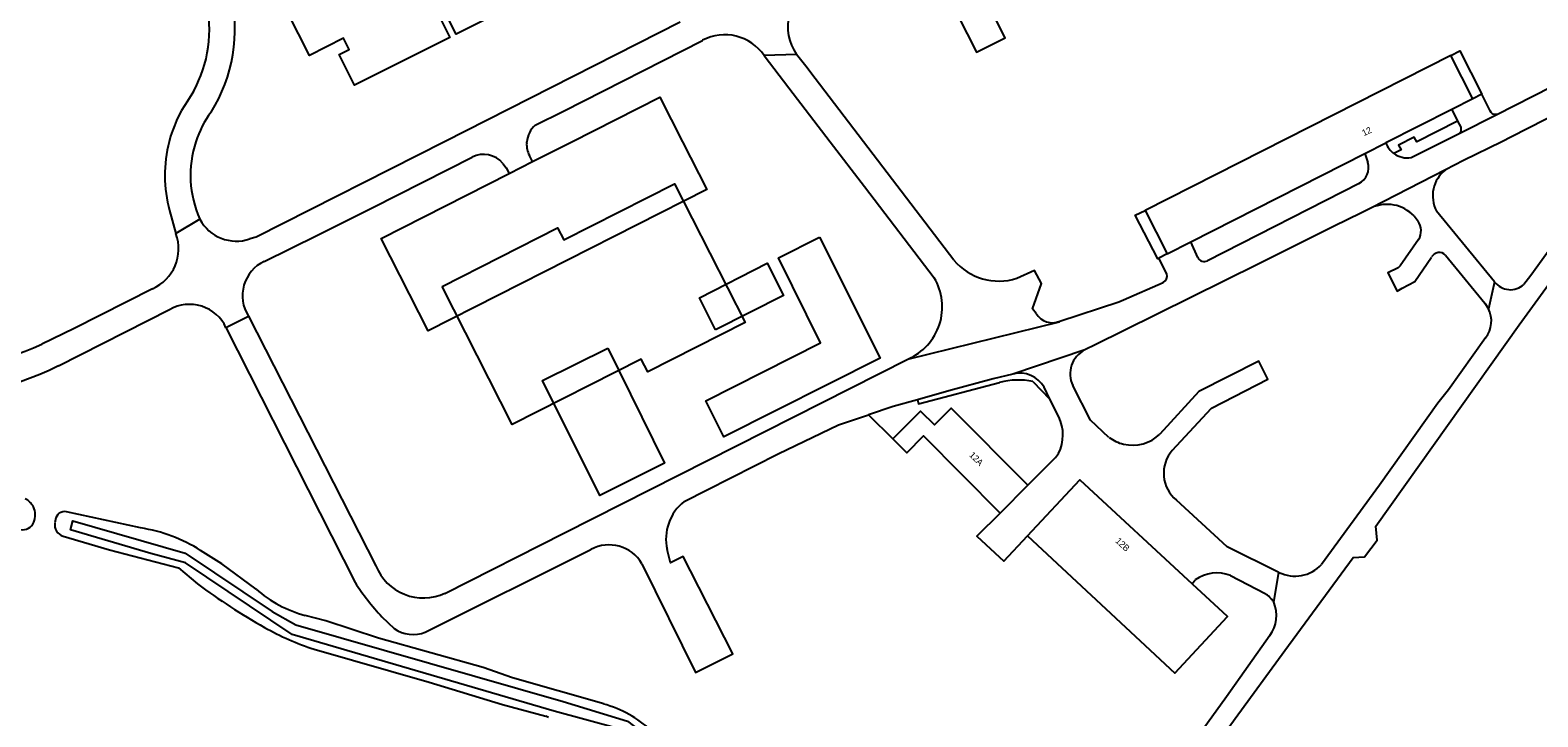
# Model space of a CAD drawing. Extents: x 158132 to 159658, y 385257 to 387209.
# Drawn here: x 158829.4 to 159064.7, y 386160.2 to 386267.4 of the extents above; entities that cross this region are included whole.
import ezdxf

# ---------------------------------------------------------------- set-up
doc = ezdxf.new("R2010")
doc.units = 0
for name, color, linetype in [('IMGEO_Gemengd_bos', 7, 'Continuous'), ('IMGEO_Pand', 7, 'Continuous'), ('IMGEO_Pand_nummerreeks', 7, 'Continuous'), ('IMGEO_Pand_vergunning_verleend', 7, 'Continuous'), ('IMGEO_Parkeervlak_open', 7, 'Continuous'), ('IMGEO_Rijbaan_lokaal_gesloten', 7, 'Continuous'), ('IMGEO_Rijbaan_lokaal_open', 7, 'Continuous'), ('IMGEO_Voetpad_open', 7, 'Continuous'), ('IMGEO_Waterloop', 7, 'Continuous')]:
    doc.layers.add(name, color=color, linetype=linetype)

msp = doc.modelspace()

# ---------------------------------------------------------------- linework, layer by layer
at = {"layer": 'IMGEO_Gemengd_bos'}
for points in [[(158833.39, 386190.98), (158833.28, 386190.45)], [(158846.66, 386189.68), (158835.08, 386192.2)], [(158834.58, 386188.4), (158841.79, 386186.26), (158852.58, 386183.45), (158855.55, 386180.93)], [(158864.67, 386180.12), (158859.33, 386184.06), (158856.02, 386186.17)], [(158918.91, 386162.18), (158904.67, 386166.27), (158900.12, 386167.87), (158883.8, 386172.45), (158875.55, 386175.17), (158872.33, 386176.02)], [(158873.73, 386170.73), (158891.67, 386165.59), (158903.1, 386162.1), (158909.87, 386160.29)]]:
    msp.add_lwpolyline(points, dxfattribs=at)
for centre, radius, start, end in [((158827.41, 386191.61), 2.89, 28.0574, 64.9551), ((158827.1, 386191.73), 3.11, 338.3653, 23.458), ((158834.8, 386190.81), 1.42, 78.6794, 173.0603), ((158828.24, 386191.29), 1.89, 258.9728, 338.157), ((158835.07, 386190.14), 1.81, 170.3785, 254.3031), ((158842.8, 386165.2), 24.79, 57.7694, 81.0259), ((158918.7, 386266.67), 106.49, 233.6257, 240.3355), ((158877.38, 386194.64), 19.3, 228.8026, 254.8157), ((158887.27, 386211.98), 43.41, 240.6542, 251.827), ((158914.31, 386145.25), 17.54, 46.7959, 74.8025), ((158909.54, 386159.24), 1.1, 47.2106, 72.6522)]:
    msp.add_arc(centre, radius, start, end, dxfattribs=at)
at = {"layer": 'IMGEO_Pand'}
for points in [[(158970.61, 386278.64), (158969.84, 386278.24), (158977.09, 386263.98), (158981.55, 386266.24), (158974.3, 386280.51), (158972.59, 386279.64)], [(158892.7, 386270.65), (158894.89, 386266.3), (158880.05, 386258.81), (158877.73, 386263.41), (158877.63, 386263.6), (158879.2, 386264.4), (158878.3, 386266.17), (158872.99, 386263.49), (158867.81, 386273.78)], [(158910.67, 386274.26), (158895.87, 386266.79), (158893.68, 386271.15)], [(159051.07, 386263.49), (159003.38, 386239.27)], [(159054.51, 386256.71), (159051.07, 386263.49)], [(159051.23, 386255.04), (159040.95, 386249.82)], [(159054.51, 386256.71), (159051.23, 386255.04)], [(159037.69, 386248.16), (159040.95, 386249.82)], [(159010.52, 386234.36), (159037.69, 386248.16)], [(159003.38, 386239.27), (159006.83, 386232.48)], [(158952.56, 386235.1), (158962.03, 386216.21), (158937.65, 386203.93), (158934.84, 386209.51), (158952.76, 386218.61), (158946.17, 386231.87), (158952.56, 386235.1)], [(159006.83, 386232.48), (159010.52, 386234.36)], [(158936.38, 386220.62), (158933.84, 386225.63), (158944.43, 386231.01), (158946.97, 386226), (158936.38, 386220.62)], [(158919.56, 386217.78), (158928.42, 386199.78), (158918.3, 386194.75), (158909.38, 386212.72), (158919.56, 386217.78)], [(158964.03, 386203.58), (158968.35, 386207.94), (158970.53, 386205.78), (158973.14, 386208.41), (158985.11, 386196.35)], [(158964.03, 386203.58), (158966.21, 386201.42), (158968.81, 386204.04), (158980.75, 386192.01)], [(158985.11, 386196.35), (158980.75, 386192.01)], [(158985.01, 386188.42), (158993.2, 386197.21), (159010.72, 386180.94)], [(158985.01, 386188.42), (159002.62, 386172.04), (159008.04, 386167), (159016.23, 386175.82), (159010.8, 386180.87), (159010.72, 386180.94)]]:
    msp.add_lwpolyline(points, dxfattribs=at)
at = {"layer": 'IMGEO_Pand_vergunning_verleend'}
msp.add_lwpolyline([(158893.69, 386227.38), (158911.72, 386236.55), (158912.69, 386234.65), (158929.96, 386243.43), (158940.98, 386221.77), (158925.78, 386214.04), (158924.75, 386216.06), (158904.65, 386205.84), (158893.69, 386227.38)], dxfattribs=at)
at = {"layer": 'IMGEO_Parkeervlak_open'}
msp.add_lwpolyline([(158907.8, 386246.89), (158913.93, 386250), (158927.67, 386256.98), (158931.21, 386250), (158935, 386242.55), (158891.5, 386220.46), (158884.17, 386234.88), (158904.14, 386245.03)], dxfattribs=at)
at = {"layer": 'IMGEO_Rijbaan_lokaal_gesloten'}
for points in [[(158930.86, 386268.67), (158894.07, 386250), (158864.7, 386235.1), (158863.71, 386234.82)], [(158908.24, 386252.56), (158912.65, 386254.79), (158934.32, 386265.83)], [(158996.27, 386129.66), (159000, 386134.9), (159004.28, 386141.65), (159017.45, 386159.91), (159025.16, 386170.55), (159035.87, 386185.08), (159037.64, 386185.15), (159039.57, 386187.77), (159039.38, 386189.93), (159061.77, 386221.39), (159066.31, 386227.68), (159082.48, 386250), (159084.84, 386253.25), (159094.04, 386265.92)], [(159089.82, 386265.56), (159082.37, 386255.16), (159078.66, 386250), (159071.86, 386240.54), (159063.57, 386229.11), (159062.49, 386227.7)], [(158948.98, 386263.64), (158943.93, 386263.45)], [(158943.93, 386263.45), (158947.82, 386258.43), (158954.27, 386250), (158959.62, 386243.01), (158970.47, 386228.75)], [(158973.55, 386231.51), (158959.43, 386250), (158951.07, 386260.95), (158950.64, 386261.53), (158948.98, 386263.64)], [(159081.8, 386262.26), (159076.17, 386258.72), (159060.54, 386250.75), (159059.02, 386250), (159053.08, 386247.07), (159050.25, 386245.6)], [(159058.25, 386254.27), (159075.22, 386262.87)], [(158854.89, 386257.83), (158853.98, 386256.34)], [(159052.38, 386251.29), (159058.25, 386254.27)], [(158906.9, 386249.82), (158906.92, 386250)], [(159044.88, 386247.54), (159049.81, 386250), (159051.53, 386250.86), (159052.38, 386251.29)], [(158865.94, 386231.3), (158874.24, 386235.43), (158882.9, 386239.7), (158898.37, 386247.57)], [(158907.8, 386246.89), (158907.32, 386247.86)], [(159037.69, 386248.16), (159038.12, 386246.77)], [(158903.2, 386246.62), (158903.71, 386245.91), (158904.14, 386245.03)], [(158904.14, 386245.03), (158907.8, 386246.89)], [(159050.25, 386245.6), (159038.72, 386239.68)], [(159036.76, 386243.47), (159013.1, 386231.42)], [(158851.18, 386239.26), (158852.17, 386235.64)], [(159038.72, 386239.68), (159037.05, 386238.82), (159032.87, 386236.83), (159021.13, 386230.92), (159000, 386220.45), (158995.7, 386218.32), (158993.99, 386217.49)], [(159045.35, 386238.4), (159045.97, 386237.6)], [(159057.91, 386228.09), (159048.86, 386239.16)], [(158855.89, 386237.91), (158852.17, 386235.64)], [(159011.61, 386231.91), (159010.52, 386234.36)], [(159046.06, 386234.72), (159043.16, 386230.59), (159042.89, 386230.31), (159041.26, 386229.54), (159042.71, 386226.68), (159043.49, 386227.13), (159045.49, 386228.19), (159048.08, 386231.99)], [(159006.83, 386232.48), (159005.55, 386231.81)], [(159006.76, 386229.34), (159005.55, 386231.81)], [(159050.26, 386232.3), (159056.37, 386224.76), (159056.96, 386223.92)], [(158986.41, 386223.18), (158985.83, 386223.92), (158987.21, 386227.87), (158986.13, 386229.87), (158983.36, 386228.66)], [(158848.51, 386227.03), (158836.28, 386220.84), (158831.23, 386218.38)], [(158990.08, 386221.99), (158999.26, 386224.98), (159000, 386225.3), (159006.22, 386228.01)], [(159057.91, 386228.09), (159056.96, 386223.92)], [(158833.85, 386215.02), (158851.17, 386223.77)], [(158859.98, 386220.96), (158863.47, 386222.76)], [(158863.47, 386222.76), (158883.36, 386183.74)], [(158966.37, 386216.04), (158990.05, 386221.86), (158990.08, 386221.99)], [(158859.98, 386220.96), (158880.13, 386181.15)], [(159056.52, 386219.38), (159050.73, 386211.25), (159049.07, 386209.14), (159039.93, 386196.38), (159030.9, 386183.96)], [(158993.99, 386217.49), (158982.77, 386213.7)], [(158894.13, 386179.46), (158912.8, 386188.92), (158966.37, 386216.04)], [(159007.62, 386201.79), (159013.74, 386208.36), (159022.52, 386212.92), (159021.12, 386215.7), (159011.75, 386210.98), (159005.7, 386204.34)], [(158982.77, 386213.7), (158979.68, 386212.97), (158972.74, 386211.07), (158967.86, 386209.71)], [(158988.54, 386209.81), (158987.62, 386211.66)], [(158989.92, 386207.03), (158988.54, 386209.81)], [(158997.75, 386203.82), (158994.84, 386206.51), (158992.1, 386211.91)], [(158967.86, 386209.71), (158964.07, 386208.65), (158960.21, 386207.36)], [(158931.48, 386193.8), (158935.08, 386195.64), (158946.13, 386201.24), (158955.54, 386205.8), (158960.21, 386207.36)], [(158985.11, 386196.35), (158989.42, 386200.68), (158989.88, 386201.29)], [(159024.27, 386182.72), (159016.2, 386186.75), (159008.27, 386193.99)], [(158980.75, 386192.01), (158977.11, 386188.39), (158981.32, 386184.47), (158985.01, 386188.42)], [(158891.08, 386173.39), (158916.92, 386186.32)], [(158924.88, 386184.09), (158933.25, 386167.1), (158939.06, 386170), (158932.48, 386182.96), (158931.31, 386185.23), (158929.32, 386184.24), (158928.8, 386186.29)], [(159010.72, 386180.94), (159011.21, 386181.56)], [(159016.7, 386182.23), (159022.1, 386179.43)], [(159023.48, 386178.08), (159024.27, 386182.72)], [(158884.32, 386175.78), (158886.22, 386173.95)], [(159022.83, 386172.86), (159016.07, 386163.32), (159001.77, 386143.48), (159000, 386141.08), (158999.61, 386140.55)]]:
    msp.add_lwpolyline(points, dxfattribs=at)
for centre, radius, start, end in [((158955.21, 386267.94), 7.57, 117.3529, 214.5917), ((158837.39, 386267.51), 20, 331.0331, 13.2089), ((158837.3, 386267.52), 24.08, 327.6583, 13.5366), ((158937.8, 386259.3), 7.41, 34.1001, 118.0463), ((158871.08, 386244.76), 20.66, 145.8822, 165.2993), ((158871.3, 386244.75), 16.86, 144.0921, 161.8526), ((158910.8, 386249.62), 3.91, 131.1118, 174.37), ((158871.04, 386244.77), 20.61, 165.3027, 195.508), ((158871.28, 386244.76), 16.84, 161.863, 203.9724), ((158910.79, 386249.62), 3.9, 177.081, 206.917), ((159044.27, 386251.01), 3.53, 199.7639, 233.8206), ((158900.19, 386244.1), 3.92, 39.9567, 117.7021), ((159044.27, 386251.01), 3.53, 233.816, 280.018), ((159035.43, 386245.94), 2.81, 298.175, 17.0175), ((159053.34, 386241.56), 5.08, 127.4877, 208.1683), ((159041.14, 386234.45), 5.77, 43.21, 114.8754), ((158845.75, 386233.29), 6.84, 293.7517, 20.1212), ((158861.62, 386240.94), 6.47, 207.8901, 288.9119), ((159043.8, 386236.09), 2.64, 328.6804, 34.8622), ((158868.48, 386225.94), 5.93, 115.336, 212.4066), ((158980.58, 386237.39), 9.16, 219.9586, 287.696), ((159012.59, 386232.37), 1.08, 205.2305, 298.594), ((159049.28, 386231.31), 1.39, 45.5167, 150.471), ((158962.85, 386224.2), 8.88, 293.3649, 30.8479), ((159005.71, 386228.99), 1.11, 297.5174, 18.4207), ((159060.38, 386230.04), 3.15, 218.2687, 312.0282), ((158854.29, 386218.34), 6.26, 24.6964, 119.9256), ((159053.11, 386222), 4.3, 322.41, 26.4889), ((158988.87, 386224.52), 2.8, 208.5385, 295.5691), ((158810.66, 386263.62), 49.7, 268.7086, 294.4512), ((158995.92, 386213.73), 4.23, 117.1543, 205.6072), ((158810.82, 386262.06), 52.37, 268.1079, 296.0822), ((158983.87, 386209.54), 4.31, 29.5115, 104.7747), ((158984, 386204.21), 6.56, 333.5855, 25.497), ((159001.43, 386208.75), 6.15, 233.3194, 256.605), ((159001.42, 386208.73), 6.13, 256.6548, 314.3126), ((159011.73, 386198.21), 5.45, 138.8886, 230.6618), ((158936.05, 386187.94), 7.43, 127.9406, 192.8647), ((158919.74, 386181.07), 5.96, 30.4829, 118.2737), ((159026.75, 386187.8), 5.65, 243.922, 317.2662), ((158890.8, 386186.76), 8.02, 202.0746, 294.5448), ((159014.57, 386176.89), 5.75, 68.2733, 125.7069), ((158914.16, 386203.39), 40.66, 213.1678, 222.7654), ((159019.72, 386175.62), 4.49, 33.3189, 58.0708), ((159018.62, 386176.03), 5.27, 323.0521, 22.9275), ((158889.19, 386178.3), 5.26, 235.6439, 290.9816)]:
    msp.add_arc(centre, radius, start, end, dxfattribs=at)
at = {"layer": 'IMGEO_Rijbaan_lokaal_open'}
for points in [[(159055.9, 386257.41), (159054.51, 386256.71)], [(159058.25, 386254.27), (159058.06, 386254.25), (159057.88, 386254.26), (159057.71, 386254.32), (159057.55, 386254.42), (159057.4, 386254.54), (159057.21, 386254.82), (159056.95, 386255.34), (159056.69, 386255.86), (159056.43, 386256.38), (159056.16, 386256.9), (159055.9, 386257.41)], [(159051.23, 386255.04), (159052.15, 386253.22)], [(159052.15, 386253.22), (159052.64, 386252.25), (159052.67, 386252.04), (159052.67, 386251.82), (159052.62, 386251.64), (159052.52, 386251.45), (159052.38, 386251.29)], [(158967.86, 386209.71), (158968.04, 386209.05), (158980.69, 386212.4)], [(158985.88, 386212.53), (158988.54, 386209.81)]]:
    msp.add_lwpolyline(points, dxfattribs=at)
msp.add_arc((158983.56, 386201.66), 11.12, 77.9682, 104.9689, dxfattribs=at)
at = {"layer": 'IMGEO_Voetpad_open'}
for points in [[(159051.07, 386263.49), (159052.5, 386264.22), (159055.9, 386257.41)], [(159052.15, 386253.22), (159045.76, 386249.98), (159045.38, 386250.72), (159042.94, 386249.48), (159043.32, 386248.74), (159042.19, 386248.16)], [(159005.55, 386231.81), (159005.35, 386231.7), (159001.85, 386238.53), (159003.38, 386239.27)], [(158960.21, 386207.36), (158964.03, 386203.58)]]:
    msp.add_lwpolyline(points, dxfattribs=at)
at = {"layer": 'IMGEO_Waterloop'}
msp.add_lwpolyline([(158867.19, 386176.65), (158870.9, 386174.56), (158912.61, 386162.59), (158922.65, 386159.5), (158926.82, 386156.25), (158934.74, 386146.29), (158946.25, 386129.53), (158945.4, 386129.1), (158926.21, 386155.42), (158921.3, 386158.28), (158911.18, 386161.06), (158870.28, 386173.05), (158853.68, 386184.22), (158848.25, 386185.7), (158835.74, 386189.39), (158836.07, 386190.78), (158853.6, 386185.76), (158867.19, 386176.65)], dxfattribs=at)

# ---------------------------------------------------------------- texts
at = {"layer": 'IMGEO_Pand_nummerreeks'}
for s, rotation, p in [('12', 25.1815, (159037.51, 386250.85)), ('12A', 315.3647, (158975.85, 386200.97)), ('12B', 316.9766, (158998.67, 386187.53))]:
    msp.add_text(s, height=1, rotation=rotation, dxfattribs=at).set_placement(p)

doc.saveas('drawing.dxf')
